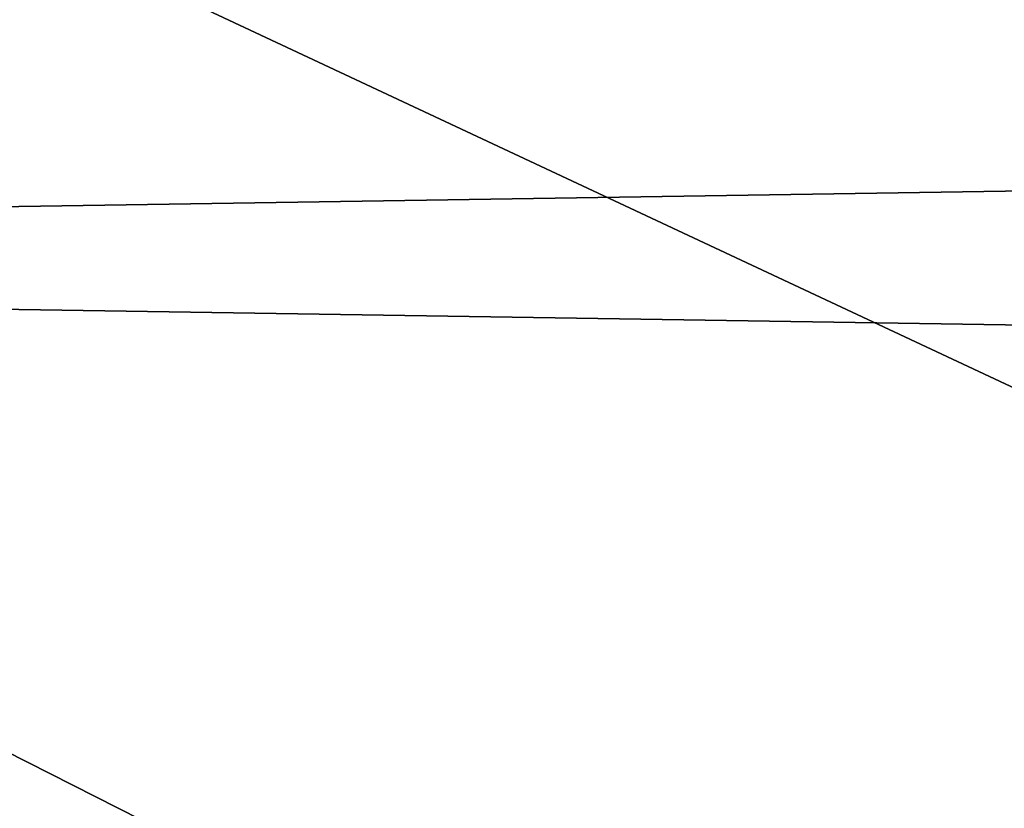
# Model space of a CAD drawing. Extents: x -250 to 250, y -697 to 625.
# Tile 383 of 656: x 3.047 to 3.943, y -509.733 to -509.016. Entities that reach past the tile are written whole.
import ezdxf

# ---------------------------------------------------------------- set-up
doc = ezdxf.new("R2010")
doc.units = 0
doc.header["$LTSCALE"] = 25.405557
for name, color, linetype in [('2135', 7, 'CONTINUOUS'), ('2136', 7, 'CONTINUOUS'), ('2138', 7, 'CONTINUOUS'), ('2156', 7, 'CONTINUOUS'), ('271', 7, 'CONTINUOUS'), ('3011', 7, 'CONTINUOUS'), ('3020', 7, 'CONTINUOUS')]:
    doc.layers.add(name, color=color, linetype=linetype)

msp = doc.modelspace()

# ---------------------------------------------------------------- linework, layer by layer
at = {"layer": '2135', "color": 7, "linetype": 'CONTINUOUS'}
for points in [[(7.44854, -509.69086, 68.65), (0, -506.6, 68.65), (0, -508.14168, 68.65), (7.44854, -509.69086, 68.65)], [(7.44854, -509.69086, 68.65), (0, -508.14168, 68.65), (7.86264, -512.13076, 68.65), (7.44854, -509.69086, 68.65)]]:
    msp.add_3dface(points, dxfattribs=at)
at = {"layer": '2136', "color": 7, "linetype": 'CONTINUOUS'}
msp.add_3dface([(0, -507.5, 15.65), (7.55537, -511.03929, 15.65), (0, -510.4, 15.65), (0, -507.5, 15.65)], dxfattribs=at)
at = {"layer": '2138', "color": 7, "linetype": 'CONTINUOUS'}
for points in [[(0, -506.5, 56.75), (0, -506.5, 68.55), (7.52142, -509.61868, 68.55), (0, -506.5, 56.75)], [(0, -506.5, 16.65), (4.08968, -507.37289, 27.05004), (8.27287, -510.34274, 16.65), (0, -506.5, 16.65)], [(0, -506.5, 56.75), (7.52142, -509.61868, 68.55), (3.51969, -507.14302, 55.37323), (0, -506.5, 56.75)], [(3.51969, -507.14302, 55.37323), (7.52142, -509.61868, 68.55), (4.76091, -507.69196, 53.59381), (3.51969, -507.14302, 55.37323)]]:
    msp.add_3dface(points, dxfattribs=at)
at = {"layer": '2156', "color": 7, "linetype": 'CONTINUOUS'}
for points in [[(0, -506.5, 16.65), (8.27287, -510.34274, 16.65), (0, -506.79289, 15.94289), (0, -506.5, 16.65)], [(8.27287, -510.34274, 16.65), (0, -507.5, 15.65), (0, -506.79289, 15.94289), (8.27287, -510.34274, 16.65)], [(7.55537, -511.03929, 15.65), (0, -507.5, 15.65), (8.27287, -510.34274, 16.65), (7.55537, -511.03929, 15.65)]]:
    msp.add_3dface(points, dxfattribs=at)
at = {"layer": '271', "color": 7, "linetype": 'CONTINUOUS'}
for points in [[(210, -506, -11), (210, -512.46564, -8.89919), (-210, -506, -11), (210, -506, -11)], [(-210, -506, -11), (210, -512.46564, -8.89919), (-210, -512.46564, -8.89919), (-210, -506, -11)], [(210, -512.46564, 8.89919), (210, -506, 11), (-210, -512.46564, 8.89919), (210, -512.46564, 8.89919)], [(210, -506, 11), (-210, -506, 11), (-210, -512.46564, 8.89919), (210, -506, 11)]]:
    msp.add_3dface(points, dxfattribs=at)
at = {"layer": '3011', "color": 7, "linetype": 'CONTINUOUS'}
for points in [[(0, -506.5, 68.55), (7.44854, -509.69086, 68.65), (7.52142, -509.61868, 68.55), (0, -506.5, 68.55)], [(7.44854, -509.69086, 68.65), (0, -506.5, 68.55), (0, -506.52929, 68.62071), (7.44854, -509.69086, 68.65)], [(0, -506.6, 68.65), (7.44854, -509.69086, 68.65), (0, -506.52929, 68.62071), (0, -506.6, 68.65)]]:
    msp.add_3dface(points, dxfattribs=at)
at = {"layer": '3020', "color": 7, "linetype": 'CONTINUOUS'}
for points in [[(7.86264, -512.13076, 68.65), (0, -508.14168, 68.65), (5.81215, -513.50344, 68.55), (7.86264, -512.13076, 68.65)], [(0, -508.14168, 68.65), (0, -509.36642, 68.62499), (5.81215, -513.50344, 68.55), (0, -508.14168, 68.65)], [(0, -509.36642, 68.62499), (0, -510.58912, 68.55), (5.81215, -513.50344, 68.55), (0, -509.36642, 68.62499)]]:
    msp.add_3dface(points, dxfattribs=at)

doc.saveas('drawing.dxf')
